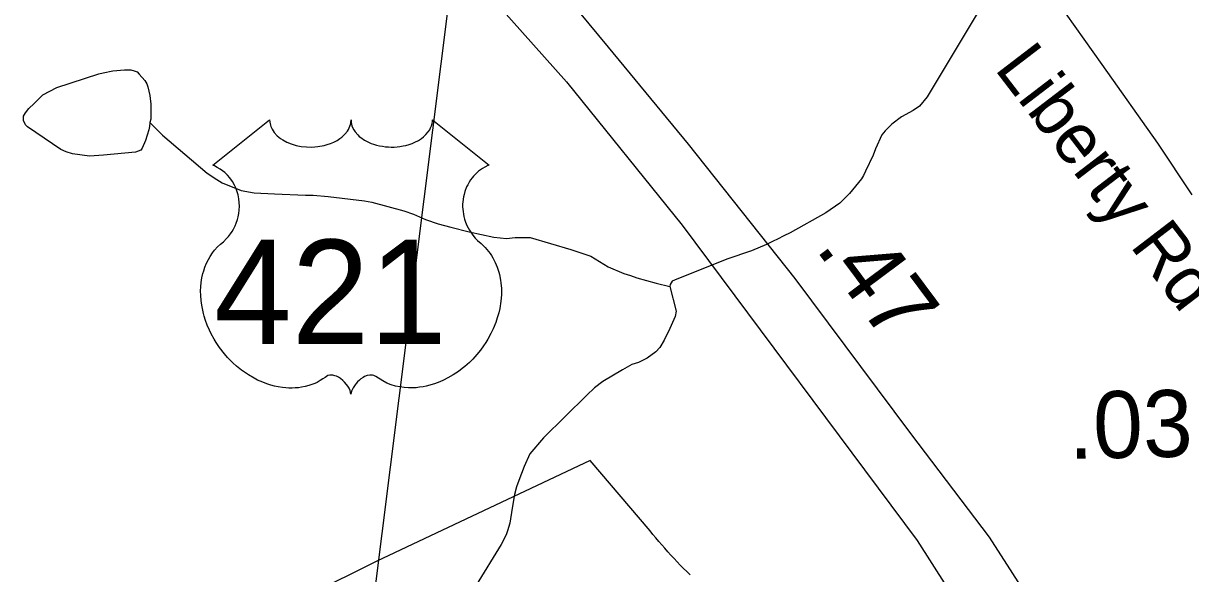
# Model space of a CAD drawing. Extents: x 1662474 to 1856135, y 779280 to 917889.
# Drawn here: x 1778355 to 1780536, y 816225 to 817253 of the extents above; entities that cross this region are included whole.
import ezdxf

# ---------------------------------------------------------------- set-up
doc = ezdxf.new("R2010")
doc.units = 0
for name, color, linetype in [('Exist Boundary Political City Limit New', 7, 'Continuous'), ('Exist Hydrographic Misc Water Feature', 7, 'Continuous'), ('Exist Hydrographic Pond Under 1500 Sq Ft', 7, 'Continuous'), ('Exist Road Primary Interstate Structure Cantilever Sign Number Label', 7, 'Continuous'), ('Exist Road Primary US Divided Attributed', 7, 'Continuous'), ('Exist Road Primary US Mileage Hundredths English Label', 7, 'Continuous'), ('Exist Road Primary US Shield Number Label', 7, 'Continuous'), ('Exist Road Secondary Type 51 Attributed', 7, 'Continuous'), ('Exist Road Secondary Type 51 Label', 7, 'Continuous'), ('Map Preparation Boundary City Limit Buffer Line', 7, 'Continuous'), ('Prop DGN Element Guardrail', 7, 'Continuous'), ('Prop Horizontal Alignment Tick Label', 7, 'Continuous')]:
    doc.layers.add(name, color=color, linetype=linetype)

msp = doc.modelspace()

# ---------------------------------------------------------------- linework, layer by layer
at = {"layer": 'Exist Boundary Political City Limit New'}
msp.add_lwpolyline([(1779600.2, 816222.9), (1779594.1, 816228.9), (1779588.1, 816235), (1779582.1, 816241.1), (1779576.1, 816247.2), (1779570.4, 816253.5), (1779564.5, 816259.8), (1779558.8, 816266.1), (1779553.1, 816272.5), (1779547.4, 816278.9), (1779541.9, 816285.4), (1779536.4, 816291.9), (1779530.9, 816298.5), (1779525.5, 816305.2), (1779413.8, 816436.4), (1779015.1, 816248.4), (1778512.9, 815998.9)], dxfattribs=at)
at = {"layer": 'Exist Hydrographic Misc Water Feature'}
for points in [[(1780136.5, 817271.6), (1780043.4, 817116.2), (1780029.2, 817098.3), (1780017.2, 817090.3), (1779995.2, 817078.5), (1779977, 817064.6), (1779964.9, 817052.7), (1779958.9, 817044.7), (1779946.6, 817018.8), (1779942.7, 817006.9), (1779928.4, 816976.9), (1779924.3, 816969), (1779920.4, 816963), (1779898.2, 816935.1), (1779880, 816917.2), (1779853.7, 816899.4), (1779787.5, 816861.9), (1779775.6, 816856), (1779763.5, 816850), (1779755.5, 816846.1), (1779743.4, 816840.1), (1779715.3, 816828.4), (1779669.2, 816812.7), (1779571, 816773.4), (1779566.9, 816771.4), (1779563, 816765.4), (1779562.8, 816761.4)], [(1778590.8, 817068.2), (1778614.6, 817044), (1778698.3, 816973.5), (1778716.1, 816961.3), (1778726.1, 816955.3), (1778761.8, 816941), (1778786, 816936.8), (1778824, 816934.6), (1778882, 816932.2), (1778895.9, 816932.1), (1778924, 816929.9), (1778991.9, 816921.4), (1779005.8, 816919.3), (1779065.7, 816902.9), (1779083.8, 816896.8), (1779105.7, 816886.6), (1779129.5, 816878.5), (1779153.5, 816872.3), (1779187.5, 816864), (1779233.4, 816853.7), (1779257.4, 816851.5), (1779273.4, 816853.4), (1779283.5, 816853.4), (1779301.5, 816853.3), (1779377.4, 816830.7), (1779415.1, 816818.5), (1779431.1, 816808.4), (1779447.1, 816798.2), (1779476.8, 816786.1), (1779488.9, 816781.9), (1779500.8, 816777.9), (1779536.9, 816767.6), (1779562.8, 816761.4)], [(1779562.8, 816761.4), (1779574.6, 816715.4), (1779572.4, 816705.4), (1779562.3, 816683.4), (1779552.1, 816661.5), (1779544.1, 816647.6), (1779536.1, 816639.6), (1779519.9, 816627.7), (1779503.7, 816619.8), (1779491.8, 816615.9), (1779473.8, 816606), (1779437.5, 816584.2), (1779421.5, 816572.3), (1779407.3, 816558.5), (1779326.7, 816479), (1779300.7, 816449.2), (1779290.4, 816425.2), (1779280.4, 816399.3), (1779276.1, 816387.3), (1779272, 816373.3), (1779267.9, 816347.4), (1779263.6, 816319.4), (1779259.5, 816305.4), (1779257.6, 816299.4), (1779253.5, 816291.4), (1779247.4, 816279.5), (1779200.8, 816203.8)]]:
    msp.add_lwpolyline(points, dxfattribs=at)
at = {"layer": 'Exist Hydrographic Pond Under 1500 Sq Ft'}
msp.add_lwpolyline([(1778590.8, 817068.2), (1778590.6, 817060.2), (1778588.8, 817054.2), (1778582.6, 817034.3), (1778576.5, 817020.3), (1778574.4, 817016.3), (1778564.4, 817012.4), (1778504.3, 817006.9), (1778478.2, 817005), (1778446.2, 817009.2), (1778434.4, 817013.3), (1778424.5, 817017.4), (1778362.6, 817059.9), (1778358.7, 817063.9), (1778354.6, 817071.9), (1778354.8, 817079.9), (1778358.9, 817085.9), (1778364.8, 817093.8), (1778374.9, 817103.7), (1778391.1, 817119.7), (1778417.1, 817133.5), (1778495.5, 817158.9), (1778503.5, 817160.8), (1778521.5, 817164.7), (1778543.4, 817166.6), (1778555.3, 817166.5), (1778561.5, 817164.5), (1778567.4, 817162.4), (1778571.3, 817158.3), (1778581.4, 817146.3), (1778585.3, 817140.3), (1778587.1, 817134.3), (1778591, 817118.3), (1778593.1, 817102.3), (1778592.9, 817074.2), (1778590.8, 817068.2)], dxfattribs=at)
at = {"layer": 'Exist Road Primary Interstate Structure Cantilever Sign Number Label'}
msp.add_line((1779170.9, 817466.6), (1778541.2, 812459.6), dxfattribs=at)
at = {"layer": 'Exist Road Primary US Divided Attributed'}
for points in [[(1778845.3, 817732.3), (1779369.4, 817143.8), (1779585.4, 816876.4), (1780024.9, 816287.4), (1780393.9, 815708.2)], [(1780528.9, 815708.2), (1780448.3, 815844.1), (1780159.6, 816293.1), (1780012.9, 816486.7), (1779796.9, 816776.8), (1779597.5, 817027.5), (1779447.9, 817208.7), (1779270.5, 817423.6), (1779043.3, 817681.8)]]:
    msp.add_lwpolyline(points, dxfattribs=at)
at = {"layer": 'Exist Road Secondary Type 51 Attributed'}
msp.add_lwpolyline([(1780538.5, 816932.8), (1780474.4, 817029.6), (1780370.3, 817176), (1780303.2, 817271), (1780218.4, 817391.8), (1780140.8, 817504.3), (1780056, 817626.2), (1779926.8, 817816.3), (1779844.9, 817943.9), (1779710.4, 818122.5)], dxfattribs=at)
at = {"layer": 'Map Preparation Boundary City Limit Buffer Line'}
msp.add_lwpolyline([(1779600.2, 816222.9), (1779594.1, 816228.9), (1779588.1, 816235), (1779582.1, 816241.1), (1779576.1, 816247.2), (1779570.4, 816253.5), (1779564.5, 816259.8), (1779558.8, 816266.1), (1779553.1, 816272.5), (1779547.4, 816278.9), (1779541.9, 816285.4), (1779536.4, 816291.9), (1779530.9, 816298.5), (1779525.5, 816305.2), (1779413.8, 816436.4), (1779015.1, 816248.4), (1778512.9, 815998.9)], dxfattribs=at)
at = {"layer": 'Prop Horizontal Alignment Tick Label'}
msp.add_lwpolyline([(1778814.8, 817072.8), (1778815, 817068.4), (1778816.1, 817063.2), (1778816.9, 817060.5), (1778819.4, 817055.3), (1778823.4, 817049.2), (1778829, 817043.2), (1778835.3, 817038), (1778839.6, 817035.3), (1778846.9, 817031.4), (1778855.1, 817027.9), (1778864.2, 817025.3), (1778873.6, 817023.4), (1778883.8, 817022.3), (1778893.9, 817022.1), (1778904.8, 817022.9), (1778916.9, 817025.2), (1778922.5, 817026.7), (1778928.7, 817028.8), (1778934.5, 817031.2), (1778940.8, 817034.6), (1778945.9, 817037.8), (1778949.9, 817040.7), (1778955.5, 817046.1), (1778960, 817051.7), (1778961.9, 817054.9), (1778963.5, 817057.9), (1778965.8, 817064.3), (1778966.4, 817067.1), (1778966.8, 817073), (1778967.2, 817068), (1778967.7, 817065), (1778968.5, 817062), (1778969.8, 817058.8), (1778972, 817054.2), (1778974.6, 817050.5), (1778979.3, 817044.9), (1778982.2, 817042.1), (1778984.9, 817039.9), (1778992.2, 817035), (1779000.6, 817030.7), (1779004.7, 817028.9), (1779009, 817027.4), (1779014.4, 817025.7), (1779020, 817024.4), (1779025.5, 817023.5), (1779031.2, 817022.6), (1779036.9, 817022.2), (1779041.6, 817022.1), (1779047.4, 817022.1), (1779052.8, 817022.5), (1779058.2, 817023.1), (1779064.2, 817024.1), (1779069.1, 817025.2), (1779075.5, 817026.9), (1779081.3, 817028.9), (1779086.3, 817031.1), (1779092.9, 817034.6), (1779098.3, 817037.9), (1779102.2, 817041), (1779106.8, 817045.3), (1779111.2, 817050.4), (1779113.8, 817054.1), (1779115.6, 817057.9), (1779117.3, 817062), (1779118.3, 817066.2), (1779118.8, 817069.9), (1779118.9, 817073.1), (1779225.2, 816988.4), (1779222.7, 816987.5), (1779216.9, 816984.7), (1779212.3, 816982), (1779205, 816976.8), (1779201.9, 816974), (1779198.8, 816971), (1779195.9, 816967.9), (1779193.3, 816964.9), (1779190.2, 816960.7), (1779187.5, 816956.4), (1779184.8, 816951.7), (1779182.8, 816947.6), (1779179.5, 816939.1), (1779178, 816933.7), (1779177, 816929.1), (1779175.7, 816919.6), (1779175.4, 816915.1), (1779175.4, 816910.6), (1779175.7, 816905.9), (1779176.1, 816901.4), (1779176.9, 816896.7), (1779177.7, 816892.5), (1779179, 816887.4), (1779180.9, 816881.5), (1779183.2, 816875.8), (1779188, 816866.6), (1779194.3, 816857.2), (1779198.7, 816851.9), (1779203.1, 816847.4), (1779209.7, 816841.8), (1779213.2, 816838.7), (1779217.3, 816834.6), (1779224, 816826.9), (1779226.7, 816823.3), (1779229.4, 816819.2), (1779231.9, 816815), (1779234.4, 816810.4), (1779236.4, 816806.5), (1779240.2, 816797.4), (1779242.9, 816788.5), (1779244.2, 816783.9), (1779246.1, 816773.5), (1779246.9, 816768.3), (1779247.7, 816758.1), (1779247.7, 816745.8), (1779246.8, 816734.1), (1779244.6, 816720.5), (1779242.8, 816712.4), (1779240, 816702.9), (1779237.3, 816694.6), (1779232.4, 816682.5), (1779228.1, 816673.7), (1779222.5, 816663.4), (1779218.7, 816657.2), (1779214.3, 816650.6), (1779208.7, 816642.9), (1779202.1, 816634.7), (1779194.3, 816626.1), (1779188, 816619.8), (1779179.7, 816612.4), (1779174.6, 816608.2), (1779167.5, 816602.8), (1779157.7, 816596.3), (1779148, 816590.7), (1779139.8, 816586.5), (1779132.5, 816583.4), (1779123.1, 816579.8), (1779107.4, 816575.5), (1779101.7, 816574.3), (1779094.9, 816573.3), (1779088.6, 816572.6), (1779082.5, 816572.2), (1779074.2, 816572.2), (1779065.9, 816572.9), (1779058.2, 816574), (1779050.1, 816575.7), (1779041.6, 816578.2), (1779033.9, 816581.2), (1779026.1, 816585.1), (1779013, 816593.3), (1779009.2, 816595.4), (1779007, 816595.9), (1779001.9, 816596.2), (1778997.2, 816595.2), (1778992.3, 816593.2), (1778989.3, 816591.7), (1778985.4, 816589.1), (1778982.4, 816586.7), (1778978.8, 816583.2), (1778976.2, 816580.3), (1778974.3, 816578.1), (1778970.6, 816572.2), (1778969.3, 816569.5), (1778967.9, 816565.9), (1778966.7, 816560.6), (1778965, 816567.3), (1778963.1, 816571.7), (1778960.8, 816575.5), (1778958.5, 816578.8), (1778954.8, 816583), (1778951.5, 816586.3), (1778947.4, 816589.5), (1778943.2, 816592.1), (1778939.7, 816593.9), (1778936.6, 816595), (1778932.8, 816596), (1778929.6, 816596.2), (1778927.1, 816596.2), (1778923.5, 816595.4), (1778918.7, 816591.9), (1778914.2, 816588.8), (1778909.2, 816585.7), (1778903.3, 816582.5), (1778899, 816580.5), (1778893.8, 816578.5), (1778887.8, 816576.5), (1778881.3, 816574.8), (1778874.6, 816573.5), (1778868.7, 816572.6), (1778862.3, 816572), (1778856.6, 816571.8), (1778850.7, 816571.9), (1778845.1, 816572.3), (1778838.6, 816572.9), (1778830.6, 816574.1), (1778823.9, 816575.6), (1778816.9, 816577.5), (1778809.7, 816579.7), (1778801.9, 816582.7), (1778792.3, 816586.9), (1778785.6, 816590.3), (1778775, 816596.4), (1778762.5, 816605), (1778753.1, 816612.6), (1778746.3, 816618.8), (1778736.2, 816629.1), (1778730.2, 816635.9), (1778720.9, 816647.9), (1778715, 816656.7), (1778711.1, 816663.1), (1778705.4, 816673.4), (1778702.3, 816679.8), (1778698.3, 816689.2), (1778695.1, 816697.8), (1778692.5, 816706), (1778691.1, 816711.2), (1778689.1, 816720.3), (1778687.9, 816726.8), (1778686.7, 816735.7), (1778686, 816745), (1778685.9, 816753.6), (1778686.1, 816760.8), (1778686.9, 816769.1), (1778688.3, 816778), (1778690, 816785.6), (1778691.6, 816791), (1778693.8, 816797.7), (1778696.8, 816805), (1778700.3, 816812.1), (1778703.7, 816817.9), (1778707.9, 816824.2), (1778712, 816829.5), (1778717.5, 816835.4), (1778723.1, 816840.8), (1778728.3, 816845), (1778734.4, 816851.1), (1778737.6, 816854.7), (1778741.5, 816859.8), (1778744.6, 816864.5), (1778747, 816868.7), (1778750.3, 816874.9), (1778752.2, 816879.6), (1778754.7, 816886.7), (1778755.9, 816891.8), (1778757.1, 816898.2), (1778758, 816904.3), (1778758.3, 816911.9), (1778758.1, 816918.2), (1778757.3, 816925.6), (1778755.9, 816932.6), (1778754.2, 816938.7), (1778751.6, 816945.8), (1778749.2, 816950.9), (1778745.1, 816957.9), (1778740.6, 816964.4), (1778735.9, 816969.6), (1778731.2, 816974.3), (1778726.7, 816977.9), (1778722.4, 816980.9), (1778717, 816984.2), (1778711.8, 816986.8), (1778708.5, 816988.1)], close=True, dxfattribs=at)

# ---------------------------------------------------------------- texts
at = {"layer": 'Exist Road Primary US Mileage Hundredths English Label'}
msp.add_text('.47', height=125, rotation=306.6784, dxfattribs=at).set_placement((1779833, 816832.8))
at = {"layer": 'Exist Road Primary US Shield Number Label'}
msp.add_text('421', height=195, dxfattribs=at).set_placement((1778710.9, 816654))
at = {"layer": 'Exist Road Secondary Type 51 Label'}
msp.add_text('Liberty Rd', height=95, rotation=307.4252, dxfattribs=at).set_placement((1780167.6, 817168.5))
at = {"layer": 'Prop DGN Element Guardrail'}
msp.add_text('.03', height=125, rotation=1.1573, dxfattribs=at).set_placement((1780308.1, 816439.4))

doc.saveas('drawing.dxf')
